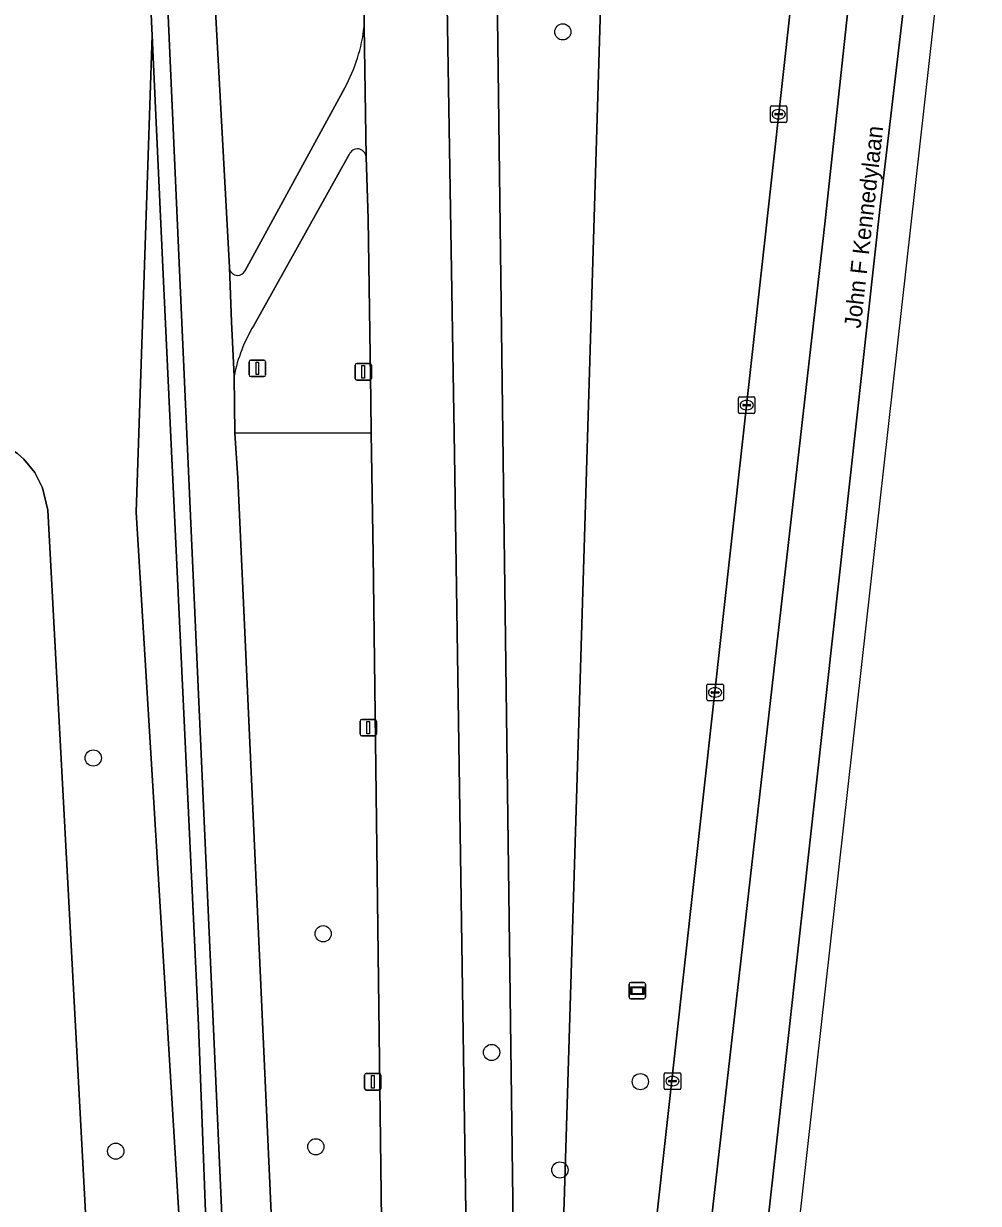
# Model space of a CAD drawing. Extents: x 161354 to 162026, y 386504 to 387460.
# Drawn here: x 161967.4 to 162025, y 387323 to 387394.2 of the extents above; entities that cross this region are included whole.
import ezdxf

# ---------------------------------------------------------------- set-up
doc = ezdxf.new("R2010")
doc.units = 0
for name, color, linetype in [('IMGEO_Berm_groen', 7, 'Continuous'), ('IMGEO_Boom', 7, 'Continuous'), ('IMGEO_Fietspad_gesloten', 7, 'Continuous'), ('IMGEO_Groenvoorziening', 7, 'Continuous'), ('IMGEO_Kolk', 7, 'Continuous'), ('IMGEO_Lichtmast', 7, 'Continuous'), ('IMGEO_Loofbos', 7, 'Continuous'), ('IMGEO_Openbare_ruimte_label', 7, 'Continuous'), ('IMGEO_Rijbaan_regionaal_gesloten', 7, 'Continuous'), ('IMGEO_Wegwijzer', 7, 'Continuous')]:
    doc.layers.add(name, color=color, linetype=linetype)

msp = doc.modelspace()

# ---------------------------------------------------------------- linework, layer by layer
at = {"layer": 'IMGEO_Berm_groen'}
for points in [[(161996.196, 387238.449), (161997.502, 387250), (162000, 387272.153), (162002.731, 387296.398), (162009.532, 387357.837), (162016.114, 387417.296), (162016.301, 387418.968), (162016.466, 387420.339), (162016.955, 387424.412), (162017.33, 387427.552), (162017.392, 387428.072), (162017.507, 387429.029), (162016.526, 387429.094), (162016.011, 387424.48), (162015.7, 387421.703), (162013.779, 387421.94), (162014.076, 387424.619), (162014.587, 387429.222), (162009.618, 387429.55)], [(161992.594, 387416.143), (161993.366, 387368.196), (161994.433, 387296.902)], [(161995.846, 387403.905), (161996.333, 387366.292), (161997.63, 387266.208), (162000, 387323.022), (162001.213, 387363.175), (162002.461, 387404.459)], [(162002.461, 387404.459), (162001.213, 387363.175), (162000, 387323.022), (161997.63, 387266.208)], [(161996.333, 387366.292), (161995.846, 387403.905)], [(161987.919, 387393.993), (161987.954, 387396.815), (161978.87, 387396.438), (161979.785, 387379.45)], [(161980.723, 387379.229), (161986.759, 387390.291)], [(161987.024, 387386.267), (161981.254, 387375.952)], [(161988.159, 387382.378), (161988.034, 387386.139)], [(161980.068, 387372.896), (161980.119, 387369.455), (161988.353, 387369.465), (161988.323, 387371.431), (161988.159, 387382.378)], [(161988.964, 387173.29), (161989.18, 387176.268), (161989.736, 387183.928), (161990.017, 387197.015), (161990.145, 387230.056), (161990.071, 387238.635), (161989.974, 387250), (161989.587, 387268.78), (161989.305, 387294.615), (161988.463, 387362.123), (161988.353, 387369.465), (161980.119, 387369.455), (161980.303, 387366.729), (161983.244, 387302.004), (161985.596, 387250.075), (161986.103, 387238.934), (161986.735, 387225.932), (161986.235, 387218.896), (161984.988, 387208.872), (161980.02, 387164.98)], [(161995.655, 387238.006), (161997.63, 387266.208), (161996.333, 387366.292)]]:
    msp.add_lwpolyline(points, dxfattribs=at)
for centre, radius, start, end in [((161977.857, 387395.113), 10.124, 331.55631, 353.64754), ((161987.514, 387386.087), 0.522, 5.73397, 159.82054), ((161980.303, 387379.492), 0.52, 184.58851, 268.89698), ((161980.302, 387379.445), 0.473, 268.88696, 332.8444), ((161989.606, 387370.952), 9.734, 149.09585, 168.48278)]:
    msp.add_arc(centre, radius, start, end, dxfattribs=at)
at = {"layer": 'IMGEO_Boom'}
for centre in [(161999.91, 387393.67), (161971.572, 387349.848), (161985.448, 387339.242), (161995.613, 387332.078), (162004.592, 387330.315), (161972.928, 387326.119), (161985.003, 387326.385), (161999.735, 387324.984)]:
    msp.add_circle(centre, 0.489, dxfattribs=at)
at = {"layer": 'IMGEO_Fietspad_gesloten'}
for points in [[(161983.244, 387302.004), (161980.303, 387366.729), (161980.119, 387369.455), (161980.068, 387372.896), (161979.921, 387376.178), (161979.785, 387379.45), (161978.87, 387396.438), (161978.22, 387411.111), (161978.165, 387415.824), (161975.147, 387415.783), (161975.15, 387415.736), (161975.628, 387405.067), (161976.804, 387378.821), (161982.579, 387250)], [(161988.034, 387386.139), (161987.919, 387393.993)], [(161986.759, 387390.291), (161980.723, 387379.229)], [(161981.254, 387375.952), (161987.024, 387386.267)], [(161979.785, 387379.45), (161979.921, 387376.178), (161980.068, 387372.896)]]:
    msp.add_lwpolyline(points, dxfattribs=at)
for centre, radius, start, end in [((161977.857, 387395.113), 10.124, 331.55631, 353.64754), ((161987.514, 387386.087), 0.522, 5.73397, 159.82054), ((161980.303, 387379.492), 0.52, 184.58851, 268.89698), ((161980.302, 387379.445), 0.473, 268.88696, 332.8444), ((161989.606, 387370.952), 9.734, 149.09585, 168.48278)]:
    msp.add_arc(centre, radius, start, end, dxfattribs=at)
at = {"layer": 'IMGEO_Groenvoorziening'}
msp.add_lwpolyline([(161975.15, 387415.736), (161975.147, 387415.783), (161969.841, 387415.72), (161958.436, 387394.111), (161959.595, 387391.881), (161960.476, 387391.418), (161961.864, 387391.705), (161967.654, 387404.683), (161974.582, 387405.017), (161975.123, 387393.461), (161975.777, 387379.48), (161977.918, 387333.718), (161981.07, 387250), (161981.352, 387242.496), (161982.454, 387213.182), (161983.156, 387219.244), (161983.499, 387229.472), (161983.053, 387239.427), (161982.913, 387242.557), (161982.579, 387250), (161976.804, 387378.821), (161975.628, 387405.067)], close=True, dxfattribs=at)
for points in [[(161968.836, 387364.815), (161968.515, 387366.163), (161968.038, 387367.083), (161967.379, 387367.883), (161966.991, 387368.227), (161966.118, 387368.785), (161958.416, 387371.903), (161960.38, 387357.473), (161960.57, 387341.434), (161958.772, 387286.311)], [(161971.713, 387311.153), (161968.836, 387364.815)]]:
    msp.add_lwpolyline(points, dxfattribs=at)
at = {"layer": 'IMGEO_Kolk'}
for p, q in [((162012.439, 387388.276), (162012.439, 387389.128)), ((162012.514, 387389.202), (162013.366, 387389.202)), ((162012.698, 387388.696), (162012.698, 387388.708)), ((162013.136, 387388.659), (162012.738, 387388.659)), ((162012.741, 387388.745), (162013.139, 387388.745)), ((162012.927, 387388.982), (162012.952, 387388.982)), ((162013.182, 387388.708), (162013.182, 387388.696)), ((162013.44, 387389.128), (162013.44, 387388.276)), ((162013.366, 387388.202), (162012.514, 387388.202)), ((162012.95, 387388.422), (162012.925, 387388.422)), ((162010.508, 387370.719), (162010.508, 387371.571)), ((162010.583, 387371.645), (162011.435, 387371.645)), ((162011.509, 387371.571), (162011.509, 387370.719)), ((162010.767, 387371.139), (162010.767, 387371.151)), ((162011.205, 387371.102), (162010.807, 387371.102)), ((162010.81, 387371.188), (162011.208, 387371.188)), ((162011.019, 387370.865), (162010.994, 387370.865)), ((162010.996, 387371.425), (162011.021, 387371.425)), ((162011.251, 387371.151), (162011.251, 387371.139)), ((162011.435, 387370.645), (162010.583, 387370.645)), ((162008.598, 387353.382), (162008.598, 387354.234)), ((162008.673, 387354.308), (162009.525, 387354.308)), ((162008.857, 387353.802), (162008.857, 387353.814)), ((162009.295, 387353.765), (162008.897, 387353.765)), ((162008.9, 387353.851), (162009.298, 387353.851)), ((162009.086, 387354.088), (162009.111, 387354.088)), ((162009.341, 387353.814), (162009.341, 387353.802)), ((162009.599, 387354.234), (162009.599, 387353.382)), ((162009.525, 387353.308), (162008.673, 387353.308)), ((162009.109, 387353.528), (162009.084, 387353.528)), ((162006.026, 387329.923), (162006.026, 387330.775)), ((162006.101, 387330.849), (162006.953, 387330.849)), ((162006.285, 387330.343), (162006.285, 387330.355)), ((162006.723, 387330.306), (162006.325, 387330.306)), ((162006.328, 387330.392), (162006.726, 387330.392)), ((162006.514, 387330.629), (162006.539, 387330.629)), ((162006.769, 387330.355), (162006.769, 387330.343)), ((162007.027, 387330.775), (162007.027, 387329.923)), ((162006.953, 387329.849), (162006.101, 387329.849)), ((162006.537, 387330.069), (162006.512, 387330.069))]:
    msp.add_line(p, q, dxfattribs=at)
for points in [[(162012.439, 387388.276), (162012.439, 387389.128)], [(162012.514, 387389.202), (162013.366, 387389.202)], [(162013.44, 387389.128), (162013.44, 387388.276)], [(162013.366, 387388.202), (162012.514, 387388.202)], [(162010.508, 387370.719), (162010.508, 387371.571)], [(162010.583, 387371.645), (162011.435, 387371.645)], [(162011.509, 387371.571), (162011.509, 387370.719)], [(162011.435, 387370.645), (162010.583, 387370.645)], [(162008.598, 387353.382), (162008.598, 387354.234)], [(162008.673, 387354.308), (162009.525, 387354.308)], [(162009.599, 387354.234), (162009.599, 387353.382)], [(162009.525, 387353.308), (162008.673, 387353.308)], [(162006.026, 387329.923), (162006.026, 387330.775)], [(162006.101, 387330.849), (162006.953, 387330.849)], [(162007.027, 387330.775), (162007.027, 387329.923)], [(162006.953, 387329.849), (162006.101, 387329.849)]]:
    msp.add_lwpolyline(points, dxfattribs=at)
for centre, radius, start, end in [((162012.516, 387389.126), 0.0765, 91.55205, 178.44795), ((162012.516, 387389.126), 0.0765, 91.55205, 178.44795), ((162012.738, 387388.705), 0.0403, 85.87752, 175.75265), ((162012.735, 387388.695), 0.0366, 178.93798, 274.71019), ((162013.139, 387388.702), 0.043, 264.86636, 352.45326), ((162013.143, 387388.707), 0.0386, 1.73085, 96.63898), ((162013.364, 387389.126), 0.0765, 1.55205, 88.44795), ((162013.364, 387389.126), 0.0765, 1.55205, 88.44795), ((162012.516, 387388.278), 0.0765, 181.55205, 268.44795), ((162012.516, 387388.278), 0.0765, 181.55205, 268.44795), ((162013.364, 387388.278), 0.0765, 271.55205, 358.44795), ((162013.364, 387388.278), 0.0765, 271.55205, 358.44795), ((162010.585, 387371.569), 0.0765, 91.55205, 178.44795), ((162010.585, 387371.569), 0.0765, 91.55205, 178.44795), ((162011.433, 387371.569), 0.0765, 1.55205, 88.44795), ((162011.433, 387371.569), 0.0765, 1.55205, 88.44795), ((162010.807, 387371.148), 0.0403, 85.87752, 175.75265), ((162010.804, 387371.138), 0.0366, 178.93798, 274.71019), ((162011.208, 387371.145), 0.043, 264.86636, 352.45326), ((162011.212, 387371.15), 0.0386, 1.73085, 96.63898), ((162010.585, 387370.721), 0.0765, 181.55205, 268.44795), ((162010.585, 387370.721), 0.0765, 181.55205, 268.44795), ((162011.433, 387370.721), 0.0765, 271.55205, 358.44795), ((162011.433, 387370.721), 0.0765, 271.55205, 358.44795), ((162008.675, 387354.232), 0.0765, 91.55205, 178.44795), ((162008.675, 387354.232), 0.0765, 91.55205, 178.44795), ((162008.897, 387353.811), 0.0403, 85.87752, 175.75265), ((162008.894, 387353.801), 0.0366, 178.93798, 274.71019), ((162009.298, 387353.808), 0.043, 264.86636, 352.45326), ((162009.302, 387353.813), 0.0386, 1.73085, 96.63898), ((162009.523, 387354.232), 0.0765, 1.55205, 88.44795), ((162009.523, 387354.232), 0.0765, 1.55205, 88.44795), ((162008.675, 387353.384), 0.0765, 181.55205, 268.44795), ((162008.675, 387353.384), 0.0765, 181.55205, 268.44795), ((162009.523, 387353.384), 0.0765, 271.55205, 358.44795), ((162009.523, 387353.384), 0.0765, 271.55205, 358.44795), ((162006.103, 387330.773), 0.0765, 91.55205, 178.44795), ((162006.103, 387330.773), 0.0765, 91.55205, 178.44795), ((162006.325, 387330.352), 0.0403, 85.87752, 175.75265), ((162006.322, 387330.342), 0.0366, 178.93798, 274.71019), ((162006.726, 387330.349), 0.043, 264.86636, 352.45326), ((162006.73, 387330.354), 0.0386, 1.73085, 96.63898), ((162006.951, 387330.773), 0.0765, 1.55205, 88.44795), ((162006.951, 387330.773), 0.0765, 1.55205, 88.44795), ((162006.103, 387329.925), 0.0765, 181.55205, 268.44795), ((162006.103, 387329.925), 0.0765, 181.55205, 268.44795), ((162006.951, 387329.925), 0.0765, 271.55205, 358.44795), ((162006.951, 387329.925), 0.0765, 271.55205, 358.44795)]:
    msp.add_arc(centre, radius, start, end, dxfattribs=at)
for centre, major_axis, ratio, start_param, end_param in [((162012.926, 387388.702), (-0.387, 0.002), 0.722429, 4.712389, 7.853982), ((162012.951, 387388.702), (-0.39, 0.002), 0.717154, 1.570796, 4.712389), ((162010.995, 387371.145), (-0.387, 0.002), 0.722429, 4.712389, 7.853982), ((162011.02, 387371.145), (-0.39, 0.002), 0.717154, 1.570796, 4.712389), ((162009.085, 387353.808), (-0.387, 0.002), 0.722429, 4.712389, 7.853982), ((162009.11, 387353.808), (-0.39, 0.002), 0.717154, 1.570796, 4.712389), ((162006.513, 387330.349), (-0.387, 0.002), 0.722429, 4.712389, 7.853982), ((162006.538, 387330.349), (-0.39, 0.002), 0.717154, 1.570796, 4.712389)]:
    msp.add_ellipse(centre, major_axis=major_axis, ratio=ratio, start_param=start_param, end_param=end_param, dxfattribs=at)
at = {"layer": 'IMGEO_Lichtmast'}
for p, q in [((161980.978, 387372.963), (161980.978, 387373.763)), ((161980.978, 387373.763), (161980.978, 387372.963)), ((161981.078, 387373.863), (161981.868, 387373.863)), ((161981.868, 387373.863), (161981.078, 387373.863)), ((161981.968, 387373.763), (161981.968, 387372.963)), ((161981.968, 387372.963), (161981.968, 387373.763)), ((161987.471, 387373.656), (161988.261, 387373.656)), ((161988.261, 387373.656), (161987.471, 387373.656)), ((161987.371, 387372.756), (161987.371, 387373.556)), ((161987.371, 387373.556), (161987.371, 387372.756)), ((161988.361, 387373.556), (161988.361, 387372.756)), ((161988.361, 387372.756), (161988.361, 387373.556)), ((161981.868, 387372.863), (161981.078, 387372.863)), ((161981.078, 387372.863), (161981.868, 387372.863)), ((161988.261, 387372.656), (161987.471, 387372.656)), ((161987.471, 387372.656), (161988.261, 387372.656)), ((161987.671, 387351.28), (161987.671, 387352.08)), ((161987.671, 387352.08), (161987.671, 387351.28)), ((161987.771, 387352.18), (161988.561, 387352.18)), ((161988.561, 387352.18), (161987.771, 387352.18)), ((161988.661, 387352.08), (161988.661, 387351.28)), ((161988.661, 387351.28), (161988.661, 387352.08)), ((161988.561, 387351.18), (161987.771, 387351.18)), ((161987.771, 387351.18), (161988.561, 387351.18)), ((161987.946, 387329.907), (161987.946, 387330.707)), ((161987.946, 387330.707), (161987.946, 387329.907)), ((161988.046, 387330.807), (161988.836, 387330.807)), ((161988.836, 387330.807), (161988.046, 387330.807)), ((161988.936, 387330.707), (161988.936, 387329.907)), ((161988.936, 387329.907), (161988.936, 387330.707)), ((161988.836, 387329.807), (161988.046, 387329.807)), ((161988.046, 387329.807), (161988.836, 387329.807))]:
    msp.add_line(p, q, dxfattribs=at)
for points in [[(161981.398, 387373.738), (161981.548, 387373.738), (161981.548, 387372.988), (161981.398, 387372.988), (161981.398, 387373.738)], [(161987.791, 387373.531), (161987.941, 387373.531), (161987.941, 387372.781), (161987.791, 387372.781), (161987.791, 387373.531)], [(161988.091, 387352.055), (161988.241, 387352.055), (161988.241, 387351.305), (161988.091, 387351.305), (161988.091, 387352.055)], [(161988.366, 387330.682), (161988.516, 387330.682), (161988.516, 387329.932), (161988.366, 387329.932), (161988.366, 387330.682)]]:
    msp.add_lwpolyline(points, dxfattribs=at)
for centre, start, end in [((161981.078, 387373.763), 90, 180), ((161981.078, 387373.763), 90, 180), ((161981.868, 387373.763), 0, 90), ((161981.868, 387373.763), 360, 90), ((161987.471, 387373.556), 90, 180), ((161987.471, 387373.556), 90, 180), ((161988.261, 387373.556), 0, 90), ((161988.261, 387373.556), 360, 90), ((161981.078, 387372.963), 180, 270), ((161981.078, 387372.963), 180, 270), ((161981.868, 387372.963), 270, 0), ((161981.868, 387372.963), 270, 0), ((161987.471, 387372.756), 180, 270), ((161987.471, 387372.756), 180, 270), ((161988.261, 387372.756), 270, 0), ((161988.261, 387372.756), 270, 0), ((161987.771, 387352.08), 90, 180), ((161987.771, 387352.08), 90, 180), ((161988.561, 387352.08), 0, 90), ((161988.561, 387352.08), 360, 90), ((161987.771, 387351.28), 180, 270), ((161987.771, 387351.28), 180, 270), ((161988.561, 387351.28), 270, 0), ((161988.561, 387351.28), 270, 0), ((161988.046, 387330.707), 90, 180), ((161988.046, 387330.707), 90, 180), ((161988.836, 387330.707), 0, 90), ((161988.836, 387330.707), 360, 90), ((161988.046, 387329.907), 180, 270), ((161988.046, 387329.907), 180, 270), ((161988.836, 387329.907), 270, 0), ((161988.836, 387329.907), 270, 0)]:
    msp.add_arc(centre, 0.1, start, end, dxfattribs=at)
at = {"layer": 'IMGEO_Loofbos'}
msp.add_lwpolyline([(161977.576, 387308.483), (161974.16, 387364.683), (161974.679, 387380.185), (161975.123, 387393.461), (161974.582, 387405.017), (161967.654, 387404.683), (161961.864, 387391.705), (161960.476, 387391.418), (161959.595, 387391.881), (161958.436, 387394.111), (161958.074, 387393.996), (161957.494, 387387.942), (161957.539, 387385.049), (161958.416, 387371.903), (161966.118, 387368.785), (161966.991, 387368.227), (161967.379, 387367.883), (161968.038, 387367.083), (161968.515, 387366.163), (161968.836, 387364.815), (161971.713, 387311.153)], dxfattribs=at)
msp.add_lwpolyline([(161977.918, 387333.718), (161975.777, 387379.48), (161975.123, 387393.461), (161974.679, 387380.185), (161974.16, 387364.683), (161977.576, 387308.483), (161980.923, 387250), (161981.352, 387242.496), (161981.07, 387250)], close=True, dxfattribs=at)
at = {"layer": 'IMGEO_Rijbaan_regionaal_gesloten'}
for points in [[(161995.216, 387238.598), (161995.047, 387250), (161994.433, 387296.902), (161993.366, 387368.196), (161992.594, 387416.143), (161992.582, 387417.711), (161992.556, 387421.38), (161992.542, 387422.066)], [(161989.992, 387155.008), (161993.554, 387187.531), (161994.537, 387195.46), (161999.752, 387237.531), (162001.199, 387250.647), (162002.942, 387268.147), (162005.962, 387296.403), (162012.731, 387355.784), (162015.75, 387382.273), (162019.583, 387417.937), (162019.673, 387418.727), (162016.301, 387418.968), (162016.114, 387417.296), (162009.532, 387357.837), (162002.731, 387296.398), (162000, 387272.153), (161997.502, 387250), (161996.196, 387238.449)], [(161987.565, 387416.212), (161987.561, 387415.636), (161987.766, 387406.057), (161987.943, 387397.83), (161987.954, 387396.815), (161987.919, 387393.993), (161988.034, 387386.139), (161988.159, 387382.378), (161988.323, 387371.431), (161988.353, 387369.465), (161988.463, 387362.123), (161989.305, 387294.615), (161989.587, 387268.78), (161989.974, 387250), (161990.071, 387238.635), (161990.145, 387230.056), (161990.017, 387197.015), (161989.736, 387183.928), (161989.18, 387176.268), (161988.964, 387173.29)]]:
    msp.add_lwpolyline(points, dxfattribs=at)
for points in [[(162003.046, 387237.127), (162004.271, 387250.025), (162006.199, 387267.022), (162015.819, 387353.801), (162019.07, 387383.122), (162022.334, 387411.027), (162023.206, 387418.475), (162019.673, 387418.727), (162019.583, 387417.937), (162015.75, 387382.273), (162012.731, 387355.784), (162005.962, 387296.403), (162002.942, 387268.147), (162001.199, 387250.647), (161999.752, 387237.531), (161994.537, 387195.46), (161993.554, 387187.531), (161989.992, 387155.008), (161978.469, 387049.798), (161981.984, 387049.448), (161991.682, 387137.01)], [(161983.673, 387049.28), (161987.597, 387084.552), (161996.866, 387167.283), (162010.87, 387292.283), (162024.993, 387418.348), (162023.206, 387418.475), (162022.334, 387411.027), (162019.07, 387383.122), (162015.819, 387353.801), (162006.199, 387267.022), (162004.271, 387250.025), (162003.046, 387237.127), (161991.682, 387137.01), (161981.984, 387049.448)]]:
    msp.add_lwpolyline(points, close=True, dxfattribs=at)
at = {"layer": 'IMGEO_Wegwijzer'}
for p, q in [((162003.908, 387335.409), (162003.908, 387336.209)), ((162003.908, 387336.209), (162003.908, 387335.409)), ((162004.008, 387336.309), (162004.798, 387336.309)), ((162004.798, 387336.309), (162004.008, 387336.309)), ((162004.898, 387336.209), (162004.898, 387335.409)), ((162004.898, 387335.409), (162004.898, 387336.209)), ((162004.798, 387335.309), (162004.008, 387335.309)), ((162004.008, 387335.309), (162004.798, 387335.309))]:
    msp.add_line(p, q, dxfattribs=at)
for points in [[(162004.009, 387336.041), (162004.797, 387336.041), (162004.797, 387335.577), (162004.009, 387335.577), (162004.009, 387336.041)], [(162004.074, 387335.976), (162004.074, 387335.642), (162004.732, 387335.642), (162004.732, 387335.976), (162004.074, 387335.976)]]:
    msp.add_lwpolyline(points, dxfattribs=at)
for centre, start, end in [((162004.008, 387336.209), 90, 180), ((162004.008, 387336.209), 90, 180), ((162004.798, 387336.209), 0, 90), ((162004.798, 387336.209), 360, 90), ((162004.008, 387335.409), 180, 270), ((162004.008, 387335.409), 180, 270), ((162004.798, 387335.409), 270, 0), ((162004.798, 387335.409), 270, 0)]:
    msp.add_arc(centre, 0.1, start, end, dxfattribs=at)

# ---------------------------------------------------------------- texts
at = {"layer": 'IMGEO_Openbare_ruimte_label'}
msp.add_text('John F Kennedylaan', height=1, rotation=83.57125, dxfattribs=at).set_placement((162017.88, 387375.75))

doc.saveas('drawing.dxf')
